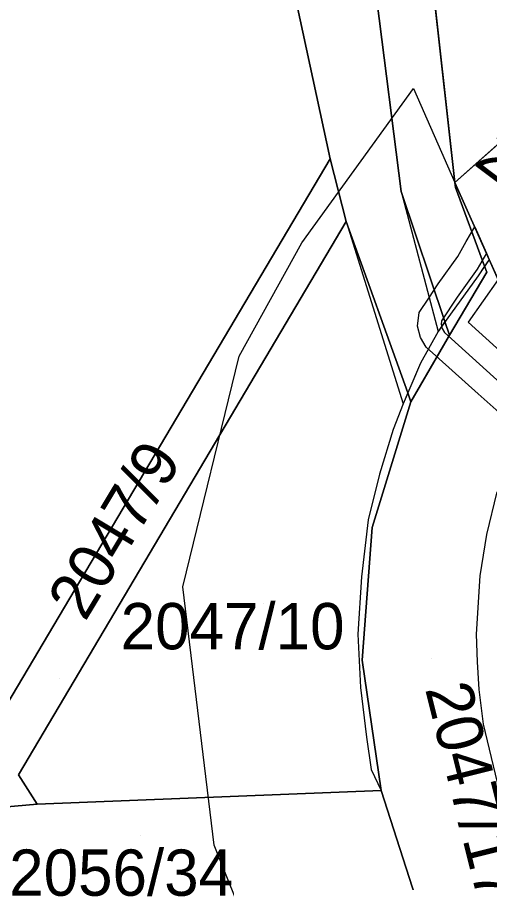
# Model space of a CAD drawing. Extents: x -263423 to -261326, y -1240067 to -1237864.
# Drawn here: x -262444.54 to -262424.15, y -1239342.73 to -1239305.34 of the extents above; entities that cross this region are included whole.
import ezdxf

# ---------------------------------------------------------------- set-up
doc = ezdxf.new("R2010")
doc.units = 0
for name, color, linetype in [('body_kn', 7, 'Continuous'), ('kladpar_druhypozemkov', 7, 'Continuous'), ('kladpar_hranice', 7, 'Continuous'), ('kladpar_parcelnecisla', 7, 'Continuous'), ('kladpar_plochy', 7, 'Continuous'), ('tarchy_linie', 7, 'Continuous'), ('zappar_hrandruhpozemk', 7, 'Continuous')]:
    doc.layers.add(name, color=color, linetype=linetype)

msp = doc.modelspace()

# ---------------------------------------------------------------- linework, layer by layer
at = {"layer": 'body_kn'}
for p, q in [((-262427.44, -1239308.42), (-262427.44, -1239308.42)), ((-262431.04, -1239311.46), (-262431.04, -1239311.46)), ((-262425.65, -1239312.48), (-262425.65, -1239312.48)), ((-262427.97, -1239312.86), (-262427.97, -1239312.86)), ((-262427.97, -1239312.86), (-262427.97, -1239312.86)), ((-262425.63, -1239312.69), (-262425.63, -1239312.69)), ((-262430.35, -1239314.16), (-262430.35, -1239314.16)), ((-262430.35, -1239314.16), (-262430.35, -1239314.16)), ((-262424.79, -1239314.4), (-262424.79, -1239314.4)), ((-262432.26, -1239315.08), (-262432.26, -1239315.08)), ((-262425.16, -1239315.03), (-262425.16, -1239315.03)), ((-262424.29, -1239315.53), (-262424.29, -1239315.53)), ((-262424.29, -1239315.53), (-262424.29, -1239315.53)), ((-262425.52, -1239315.67), (-262425.52, -1239315.67)), ((-262424.17, -1239315.8), (-262424.17, -1239315.8)), ((-262424.17, -1239315.8), (-262424.17, -1239315.8)), ((-262424.69, -1239316.23), (-262424.69, -1239316.23)), ((-262424.37, -1239316.1), (-262424.37, -1239316.1)), ((-262424.37, -1239316.1), (-262424.37, -1239316.1)), ((-262424.65, -1239316.51), (-262424.65, -1239316.51)), ((-262424.65, -1239316.51), (-262424.65, -1239316.51)), ((-262424.28, -1239316.35), (-262424.28, -1239316.35)), ((-262426.38, -1239316.86), (-262426.38, -1239316.86)), ((-262426.78, -1239317.47), (-262426.78, -1239317.47)), ((-262425.56, -1239317.44), (-262425.56, -1239317.44)), ((-262427.19, -1239318.09), (-262427.19, -1239318.09)), ((-262426.23, -1239318.45), (-262426.23, -1239318.45)), ((-262426.08, -1239318.49), (-262426.08, -1239318.49)), ((-262426.08, -1239318.49), (-262426.08, -1239318.49)), ((-262426.03, -1239318.42), (-262426.03, -1239318.42)), ((-262426.03, -1239318.42), (-262426.03, -1239318.42)), ((-262425.08, -1239318.52), (-262425.08, -1239318.52)), ((-262427.26, -1239318.68), (-262427.26, -1239318.68)), ((-262426.25, -1239318.62), (-262426.25, -1239318.62)), ((-262426.2, -1239318.79), (-262426.2, -1239318.79)), ((-262427.13, -1239319.17), (-262427.13, -1239319.17)), ((-262426.38, -1239318.92), (-262426.38, -1239318.92)), ((-262426.38, -1239318.92), (-262426.38, -1239318.92)), ((-262426.1, -1239318.96), (-262426.1, -1239318.96)), ((-262425.88, -1239319.08), (-262425.88, -1239319.08)), ((-262426.89, -1239319.59), (-262426.89, -1239319.59)), ((-262434.97, -1239319.98), (-262434.97, -1239319.98)), ((-262427.14, -1239320.29), (-262427.14, -1239320.29)), ((-262427.14, -1239320.29), (-262427.14, -1239320.29)), ((-262427.69, -1239321.57), (-262427.69, -1239321.57)), ((-262427.69, -1239321.57), (-262427.69, -1239321.57)), ((-262424.64, -1239321.61), (-262424.64, -1239321.61)), ((-262427.89, -1239322.04), (-262427.89, -1239322.04)), ((-262427.55, -1239321.95), (-262427.55, -1239321.95)), ((-262427.55, -1239321.95), (-262427.55, -1239321.95)), ((-262428.31, -1239323.15), (-262428.31, -1239323.15)), ((-262428.91, -1239325.08), (-262428.91, -1239325.08)), ((-262429.39, -1239327.05), (-262429.39, -1239327.05)), ((-262429.22, -1239327.39), (-262429.22, -1239327.39)), ((-262424.27, -1239327.69), (-262424.27, -1239327.69)), ((-262429.69, -1239329.52), (-262429.69, -1239329.52)), ((-262429.69, -1239329.52), (-262429.69, -1239329.52)), ((-262424.56, -1239329.47), (-262424.56, -1239329.47)), ((-262437.4, -1239329.95), (-262437.4, -1239329.95)), ((-262429.84, -1239332), (-262429.84, -1239332)), ((-262429.84, -1239332), (-262429.84, -1239332)), ((-262424.72, -1239332), (-262424.72, -1239332)), ((-262429.66, -1239333.12), (-262429.66, -1239333.12)), ((-262424.67, -1239333.19), (-262424.67, -1239333.19)), ((-262429.73, -1239334.3), (-262429.73, -1239334.3)), ((-262424.61, -1239334.38), (-262424.61, -1239334.38)), ((-262424.41, -1239335.89), (-262424.41, -1239335.89)), ((-262429.47, -1239336.45), (-262429.47, -1239336.45)), ((-262429.26, -1239337.84), (-262429.26, -1239337.84)), ((-262444.49, -1239338.08), (-262444.49, -1239338.08)), ((-262428.83, -1239338.75), (-262428.83, -1239338.75)), ((-262443.69, -1239339.34), (-262443.69, -1239339.34)), ((-262443.69, -1239339.34), (-262443.69, -1239339.34)), ((-262436.05, -1239341.11), (-262436.05, -1239341.11))]:
    msp.add_line(p, q, dxfattribs=at)
at = {"layer": 'kladpar_druhypozemkov'}
for p, q in [((-262433.93, -1239330.69), (-262433.93, -1239330.69)), ((-262426.67, -1239333.05), (-262426.67, -1239333.05)), ((-262442.74, -1239333.9), (-262442.74, -1239333.9)), ((-262439.23, -1239340.71), (-262439.23, -1239340.71))]:
    msp.add_line(p, q, dxfattribs=at)
at = {"layer": 'kladpar_hranice'}
for points in [[(-262426.02, -1239229.54), (-262423.78, -1239251.79), (-262421.54, -1239274.04), (-262420.98, -1239279.68), (-262420.49, -1239284.54), (-262421.02, -1239290.94), (-262421.08, -1239291.6), (-262421.45, -1239293.89), (-262421.62, -1239296.31), (-262421.48, -1239298.98), (-262421.21, -1239301.45), (-262420.69, -1239303.68), (-262419.91, -1239306.09), (-262419.54, -1239307.04), (-262425.65, -1239312.48), (-262426.74, -1239302.75), (-262427.83, -1239289.72), (-262428.37, -1239278.57), (-262428.21, -1239268.2), (-262427.52, -1239257.85), (-262427.38, -1239249.37), (-262428.11, -1239240.93)], [(-262441.89, -1239270.06), (-262434.97, -1239293.22), (-262431.04, -1239311.46), (-262447.78, -1239339.7), (-262449.25, -1239340.3), (-262450.61, -1239337.27), (-262456.15, -1239339.3), (-262465.24, -1239330.62), (-262470.49, -1239322.62), (-262479.29, -1239308), (-262485.59, -1239296.39), (-262491.91, -1239283.04), (-262497.15, -1239272.38), (-262503.29, -1239259.26), (-262479.26, -1239236.59)], [(-262442.37, -1239246.88), (-262441.11, -1239257.98), (-262439, -1239268.95), (-262432.07, -1239292.3), (-262430.29, -1239298.39), (-262429.02, -1239304.59), (-262427.97, -1239312.86), (-262426.08, -1239318.49), (-262425.88, -1239319.08), (-262427.55, -1239321.95)], [(-262427.55, -1239321.95), (-262427.69, -1239321.57), (-262430.35, -1239314.16), (-262431.04, -1239311.46), (-262434.97, -1239293.22), (-262441.89, -1239270.06), (-262444.08, -1239258.74), (-262445.39, -1239247.29)], [(-262428.37, -1239278.57), (-262427.83, -1239289.72), (-262426.74, -1239302.75), (-262425.65, -1239312.48), (-262425.63, -1239312.69), (-262424.37, -1239316.1), (-262424.28, -1239316.35), (-262425.88, -1239319.08), (-262426.08, -1239318.49), (-262427.97, -1239312.86), (-262429.02, -1239304.59), (-262430.02, -1239294.38), (-262430.6, -1239284.15), (-262430.85, -1239274.51), (-262430.6, -1239264.87), (-262429.86, -1239253.43), (-262429.97, -1239247.34)], [(-262420.71, -1239323.61), (-262421.34, -1239322.18), (-262424.17, -1239315.8), (-262425.65, -1239312.48), (-262419.54, -1239307.04), (-262419.01, -1239308.37), (-262417.92, -1239310.4), (-262416.57, -1239312.74), (-262414.99, -1239315.03), (-262419.49, -1239321.78), (-262420.71, -1239323.61)], [(-262447.78, -1239339.7), (-262431.04, -1239311.46), (-262430.35, -1239314.16), (-262444.49, -1239338.08), (-262443.69, -1239339.34), (-262447.78, -1239339.7)], [(-262426.95, -1239344.61), (-262428.83, -1239338.75), (-262429.66, -1239333.12), (-262429.22, -1239327.39), (-262427.55, -1239321.95), (-262425.88, -1239319.08), (-262424.28, -1239316.35), (-262424.37, -1239316.1), (-262425.63, -1239312.69), (-262425.65, -1239312.48), (-262424.17, -1239315.8), (-262421.34, -1239322.18)], [(-262443.69, -1239339.34), (-262444.49, -1239338.08), (-262430.35, -1239314.16), (-262427.69, -1239321.57), (-262427.55, -1239321.95), (-262429.22, -1239327.39), (-262429.66, -1239333.12), (-262428.83, -1239338.75), (-262443.69, -1239339.34)], [(-262446.06, -1239345.23), (-262446.91, -1239345.55), (-262449.25, -1239340.3), (-262447.78, -1239339.7), (-262443.69, -1239339.34), (-262428.83, -1239338.75), (-262426.95, -1239344.61), (-262446.06, -1239345.23)]]:
    msp.add_lwpolyline(points, dxfattribs=at)
at = {"layer": 'kladpar_plochy'}
for p, q in [((-262434.97, -1239293.22), (-262431.04, -1239311.46)), ((-262425.65, -1239312.48), (-262426.74, -1239302.75)), ((-262419.54, -1239307.04), (-262425.65, -1239312.48)), ((-262431.04, -1239311.46), (-262447.78, -1239339.7))]:
    msp.add_line(p, q, dxfattribs=at)
for points in [[(-262428.11, -1239240.93), (-262427.38, -1239249.37), (-262427.52, -1239257.85), (-262428.21, -1239268.2), (-262428.37, -1239278.57), (-262427.83, -1239289.72), (-262426.74, -1239302.75), (-262425.65, -1239312.48), (-262425.63, -1239312.69), (-262424.37, -1239316.1), (-262424.28, -1239316.35), (-262425.88, -1239319.08), (-262426.08, -1239318.49), (-262427.97, -1239312.86), (-262429.02, -1239304.59), (-262430.02, -1239294.38), (-262430.6, -1239284.15), (-262430.85, -1239274.51), (-262430.6, -1239264.87), (-262429.86, -1239253.43), (-262429.97, -1239247.34)], [(-262442.37, -1239246.88), (-262441.11, -1239257.98), (-262439, -1239268.95), (-262432.07, -1239292.3), (-262430.29, -1239298.39), (-262429.02, -1239304.59), (-262427.97, -1239312.86), (-262426.08, -1239318.49), (-262425.88, -1239319.08), (-262427.55, -1239321.95), (-262427.69, -1239321.57), (-262430.35, -1239314.16), (-262431.04, -1239311.46), (-262434.97, -1239293.22), (-262441.89, -1239270.06), (-262444.08, -1239258.74), (-262445.39, -1239247.29)], [(-262426.95, -1239344.61), (-262428.83, -1239338.75), (-262429.66, -1239333.12), (-262429.22, -1239327.39), (-262427.55, -1239321.95), (-262425.88, -1239319.08), (-262424.28, -1239316.35), (-262424.37, -1239316.1), (-262425.63, -1239312.69), (-262425.65, -1239312.48), (-262424.17, -1239315.8), (-262421.34, -1239322.18)]]:
    msp.add_lwpolyline(points, dxfattribs=at)
for points in [[(-262420.71, -1239323.61), (-262421.34, -1239322.18), (-262424.17, -1239315.8), (-262425.65, -1239312.48), (-262419.54, -1239307.04), (-262419.01, -1239308.37), (-262417.92, -1239310.4), (-262416.57, -1239312.74), (-262414.99, -1239315.03), (-262419.49, -1239321.78)], [(-262447.78, -1239339.7), (-262431.04, -1239311.46), (-262430.35, -1239314.16), (-262444.49, -1239338.08), (-262443.69, -1239339.34)], [(-262443.69, -1239339.34), (-262444.49, -1239338.08), (-262430.35, -1239314.16), (-262427.69, -1239321.57), (-262427.55, -1239321.95), (-262429.22, -1239327.39), (-262429.66, -1239333.12), (-262428.83, -1239338.75)], [(-262446.06, -1239345.23), (-262446.91, -1239345.55), (-262449.25, -1239340.3), (-262447.78, -1239339.7), (-262443.69, -1239339.34), (-262428.83, -1239338.75), (-262426.95, -1239344.61)]]:
    msp.add_lwpolyline(points, close=True, dxfattribs=at)
at = {"layer": 'tarchy_linie'}
for points in [[(-262431.54, -1239352.36), (-262436.05, -1239341.11), (-262437.4, -1239329.95), (-262434.97, -1239319.98), (-262432.26, -1239315.08), (-262427.44, -1239308.42), (-262425.65, -1239312.48), (-262424.17, -1239315.8), (-262424.65, -1239316.51), (-262426.03, -1239318.42), (-262426.38, -1239318.92), (-262427.14, -1239320.29), (-262427.89, -1239322.04), (-262428.31, -1239323.15), (-262428.91, -1239325.08), (-262429.39, -1239327.05), (-262429.69, -1239329.52), (-262429.84, -1239332), (-262429.73, -1239334.3), (-262429.47, -1239336.45), (-262429.26, -1239337.84), (-262428.83, -1239338.75), (-262426.95, -1239344.61)], [(-262422.84, -1239323.23), (-262424.64, -1239321.61), (-262426.89, -1239319.59), (-262427.13, -1239319.17), (-262427.26, -1239318.68), (-262427.19, -1239318.09), (-262426.78, -1239317.47), (-262426.38, -1239316.86), (-262425.52, -1239315.67), (-262425.16, -1239315.03), (-262424.79, -1239314.4), (-262424.29, -1239315.53), (-262424.17, -1239315.8), (-262423.78, -1239316.67), (-262425.08, -1239318.52), (-262421.56, -1239321.69)], [(-262424.29, -1239315.53), (-262424.69, -1239316.23), (-262425.56, -1239317.44), (-262426.23, -1239318.45), (-262426.25, -1239318.62), (-262426.2, -1239318.79), (-262426.1, -1239318.96), (-262423.98, -1239320.88), (-262421.85, -1239322.79), (-262421.81, -1239322.84), (-262421.73, -1239322.99), (-262421.74, -1239323.23), (-262422.03, -1239323.92), (-262422.88, -1239326.15), (-262423.29, -1239327.9), (-262423.57, -1239329.59), (-262423.73, -1239332.02), (-262423.62, -1239334.3), (-262423.43, -1239335.72), (-262422.77, -1239338.49), (-262421.66, -1239341.42), (-262420.56, -1239344.34)], [(-262423.72, -1239338.77), (-262424.41, -1239335.89), (-262424.61, -1239334.38), (-262424.67, -1239333.19), (-262424.72, -1239332), (-262424.56, -1239329.47), (-262424.27, -1239327.69), (-262423.83, -1239325.85)]]:
    msp.add_lwpolyline(points, dxfattribs=at)
at = {"layer": 'zappar_hrandruhpozemk'}
for p, q in [((-262427.97, -1239312.86), (-262426.38, -1239318.92)), ((-262430.35, -1239314.16), (-262427.89, -1239322.04)), ((-262424.17, -1239315.8), (-262424.37, -1239316.1)), ((-262424.37, -1239316.1), (-262424.65, -1239316.51)), ((-262424.65, -1239316.51), (-262426.03, -1239318.42)), ((-262426.08, -1239318.49), (-262426.38, -1239318.92)), ((-262426.03, -1239318.42), (-262426.08, -1239318.49)), ((-262426.38, -1239318.92), (-262427.14, -1239320.29)), ((-262427.14, -1239320.29), (-262427.69, -1239321.57)), ((-262429.69, -1239329.52), (-262429.84, -1239332))]:
    msp.add_line(p, q, dxfattribs=at)
for points in [[(-262427.69, -1239321.57), (-262427.89, -1239322.04), (-262428.31, -1239323.15), (-262428.91, -1239325.08), (-262429.39, -1239327.05), (-262429.69, -1239329.52)], [(-262429.84, -1239332), (-262429.73, -1239334.3), (-262429.47, -1239336.45), (-262429.26, -1239337.84), (-262428.83, -1239338.75)]]:
    msp.add_lwpolyline(points, dxfattribs=at)

# ---------------------------------------------------------------- texts
at = {"layer": 'kladpar_parcelnecisla'}
for s, rotation, p in [('2056/14', 323, (-262424.884, -1239311.674)), ('2047/9', 59, (-262441.617, -1239331.493)), ('2047/17', 284, (-262426.946, -1239334.354))]:
    msp.add_text(s, height=2, rotation=rotation, dxfattribs=at).set_placement(p)
for s, p in [('2047/10', (-262440.084, -1239332.65)), ('2056/34', (-262444.897, -1239343.3))]:
    msp.add_text(s, height=2, dxfattribs=at).set_placement(p)

doc.saveas('drawing.dxf')
